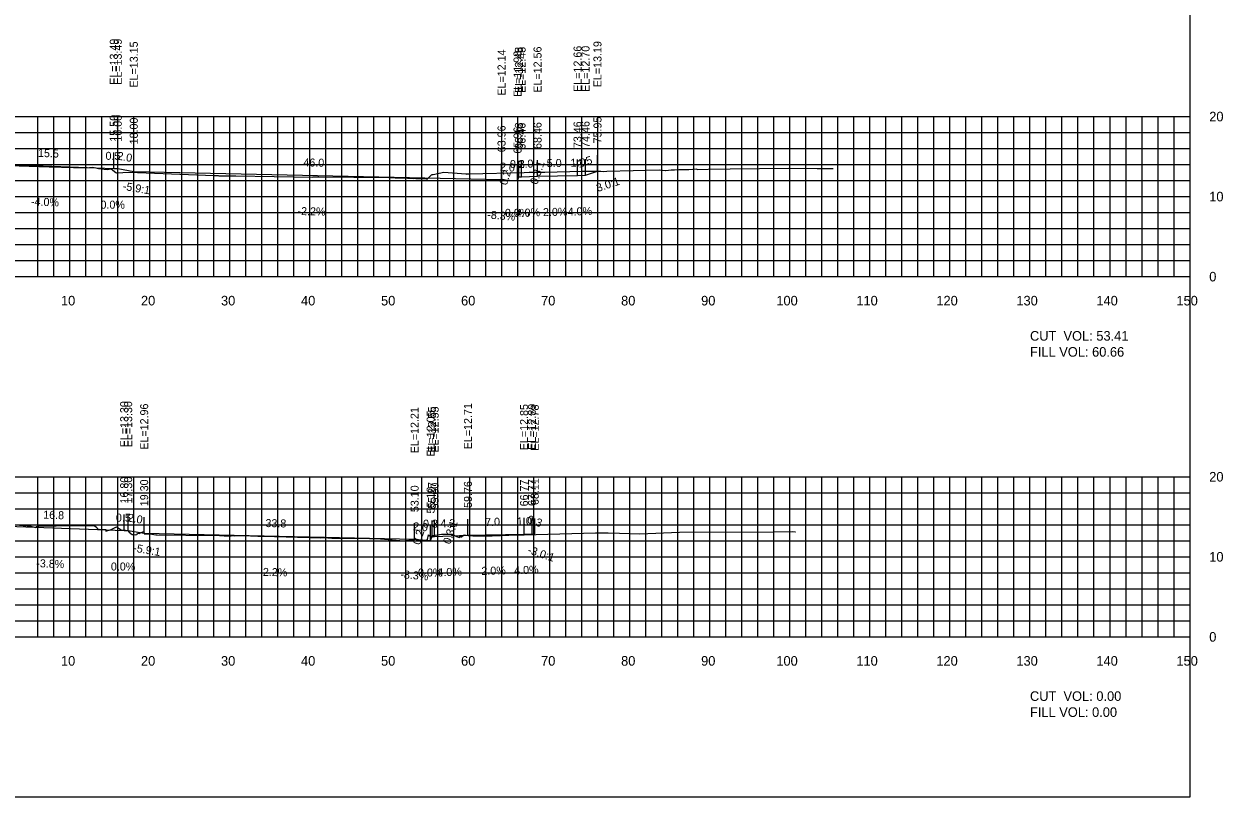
# Model space of a CAD drawing. Extents: x 1797419 to 1809236, y 248759 to 251512.
# Drawn here: x 1802295.3 to 1802445.1, y 250417.3 to 250513.8 of the extents above; entities that cross this region are included whole.
import ezdxf

# ---------------------------------------------------------------- set-up
doc = ezdxf.new("R2010")
doc.units = 0
for name, color, linetype in [('10', 7, 'Continuous'), ('3', 7, 'Continuous'), ('31', 7, 'Continuous'), ('4', 7, 'Continuous'), ('60', 7, 'Continuous'), ('ANNO-TXT', 7, 'Continuous'), ('CL-CNST', 7, 'Continuous'), ('Level 62', 7, 'Continuous'), ('M-ROADS', 7, 'Continuous')]:
    doc.layers.add(name, color=color, linetype=linetype)

msp = doc.modelspace()

# ---------------------------------------------------------------- linework, layer by layer
for p, q in [((1802306.5, 250495.75), (1802306.5, 250497.75)), ((1802307, 250495.75), (1802307, 250497.75)), ((1802309, 250495.41), (1802309, 250497.41)), ((1802366.95, 250495.45), (1802366.95, 250497.45)), ((1802354.96, 250494.4), (1802354.96, 250496.4)), ((1802356.96, 250494.23), (1802356.96, 250496.23)), ((1802357.13, 250494.73), (1802357.13, 250496.73)), ((1802357.46, 250494.73), (1802357.46, 250496.73)), ((1802359.46, 250494.81), (1802359.46, 250496.81)), ((1802364.46, 250494.91), (1802364.46, 250496.91)), ((1802365.46, 250494.95), (1802365.46, 250496.95)), ((1802307.8, 250450.55), (1802307.8, 250452.55)), ((1802308.3, 250450.55), (1802308.3, 250452.55)), ((1802310.3, 250450.21), (1802310.3, 250452.21)), ((1802344.1, 250449.47), (1802344.1, 250451.47)), ((1802346.1, 250449.3), (1802346.1, 250451.3)), ((1802346.27, 250449.8), (1802346.27, 250451.8)), ((1802346.6, 250449.8), (1802346.6, 250451.8)), ((1802350.76, 250449.97), (1802350.76, 250451.97)), ((1802357.77, 250450.11), (1802357.77, 250452.11)), ((1802358.77, 250450.15), (1802358.77, 250452.15)), ((1802359.11, 250450.03), (1802359.11, 250452.03))]:
    msp.add_line(p, q)
msp.add_lwpolyline([(1802141, 250417.26), (1802441, 250417.26), (1802441, 250607.26), (1802141, 250607.26)], close=True)
at = {"layer": '60'}
for p, q in [((1802441, 250482.26), (1802441, 250502.26)), ((1802441.06, 250502.26), (1802441, 250502.26)), ((1802441.06, 250492.26), (1802441, 250492.26)), ((1802141, 250482.26), (1802441, 250482.26)), ((1802301, 250482.2), (1802301, 250482.26)), ((1802311, 250482.2), (1802311, 250482.26)), ((1802321, 250482.2), (1802321, 250482.26)), ((1802331, 250482.2), (1802331, 250482.26)), ((1802341, 250482.2), (1802341, 250482.26)), ((1802351, 250482.2), (1802351, 250482.26)), ((1802361, 250482.2), (1802361, 250482.26)), ((1802371, 250482.2), (1802371, 250482.26)), ((1802381, 250482.2), (1802381, 250482.26)), ((1802391, 250482.2), (1802391, 250482.26)), ((1802401, 250482.2), (1802401, 250482.26)), ((1802411, 250482.2), (1802411, 250482.26)), ((1802421, 250482.2), (1802421, 250482.26)), ((1802431, 250482.2), (1802431, 250482.26)), ((1802441, 250482.2), (1802441, 250482.26)), ((1802441.06, 250482.26), (1802441, 250482.26)), ((1802441, 250437.26), (1802441, 250457.26)), ((1802441.06, 250457.26), (1802441, 250457.26)), ((1802441.06, 250447.26), (1802441, 250447.26)), ((1802141, 250437.26), (1802441, 250437.26)), ((1802301, 250437.2), (1802301, 250437.26)), ((1802311, 250437.2), (1802311, 250437.26)), ((1802321, 250437.2), (1802321, 250437.26)), ((1802331, 250437.2), (1802331, 250437.26)), ((1802341, 250437.2), (1802341, 250437.26)), ((1802351, 250437.2), (1802351, 250437.26)), ((1802361, 250437.2), (1802361, 250437.26)), ((1802371, 250437.2), (1802371, 250437.26)), ((1802381, 250437.2), (1802381, 250437.26)), ((1802391, 250437.2), (1802391, 250437.26)), ((1802401, 250437.2), (1802401, 250437.26)), ((1802411, 250437.2), (1802411, 250437.26)), ((1802421, 250437.2), (1802421, 250437.26)), ((1802431, 250437.2), (1802431, 250437.26)), ((1802441, 250437.2), (1802441, 250437.26)), ((1802441.06, 250437.26), (1802441, 250437.26))]:
    msp.add_line(p, q, dxfattribs=at)
at = {"layer": 'CL-CNST'}
for points in [[(1802224.44, 250495.19), (1802224.5, 250495.21), (1802225.5, 250495.17), (1802232.5, 250495.03), (1802234.5, 250494.95), (1802234.83, 250494.95), (1802235, 250494.45), (1802237, 250494.62), (1802273, 250495.41), (1802275, 250495.75), (1802275.5, 250495.75), (1802291, 250496.37), (1802306.5, 250495.75), (1802307, 250495.75), (1802309, 250495.41), (1802354.96, 250494.4), (1802356.96, 250494.23), (1802357.13, 250494.73), (1802357.46, 250494.73), (1802359.46, 250494.81), (1802364.46, 250494.91), (1802365.46, 250494.95), (1802366.95, 250495.45)], [(1802217.9, 250451.88), (1802223.17, 250450.12), (1802224.17, 250450.08), (1802231.06, 250449.94), (1802234.91, 250449.79), (1802235.24, 250449.79), (1802235.41, 250449.29), (1802237.41, 250449.46), (1802273.41, 250450.25), (1802275.41, 250450.59), (1802275.91, 250450.59), (1802291, 250451.19), (1802307.8, 250450.55), (1802308.3, 250450.55), (1802310.3, 250450.21), (1802344.1, 250449.47), (1802346.1, 250449.3), (1802346.27, 250449.8), (1802346.6, 250449.8), (1802350.76, 250449.97), (1802357.77, 250450.11), (1802358.77, 250450.15), (1802359.11, 250450.03)]]:
    msp.add_lwpolyline(points, dxfattribs=at)
at = {"layer": 'Level 62'}
for p, q in [((1802141, 250502.26), (1802441, 250502.26)), ((1802297, 250482.26), (1802297, 250502.26)), ((1802299, 250482.26), (1802299, 250502.26)), ((1802301, 250482.26), (1802301, 250502.26)), ((1802303, 250482.26), (1802303, 250502.26)), ((1802305, 250482.26), (1802305, 250502.26)), ((1802307, 250482.26), (1802307, 250502.26)), ((1802309, 250482.26), (1802309, 250502.26)), ((1802311, 250482.26), (1802311, 250502.26)), ((1802313, 250482.26), (1802313, 250502.26)), ((1802315, 250482.26), (1802315, 250502.26)), ((1802317, 250482.26), (1802317, 250502.26)), ((1802319, 250482.26), (1802319, 250502.26)), ((1802321, 250482.26), (1802321, 250502.26)), ((1802323, 250482.26), (1802323, 250502.26)), ((1802325, 250482.26), (1802325, 250502.26)), ((1802327, 250482.26), (1802327, 250502.26)), ((1802329, 250482.26), (1802329, 250502.26)), ((1802331, 250482.26), (1802331, 250502.26)), ((1802333, 250482.26), (1802333, 250502.26)), ((1802335, 250482.26), (1802335, 250502.26)), ((1802337, 250482.26), (1802337, 250502.26)), ((1802339, 250482.26), (1802339, 250502.26)), ((1802341, 250482.26), (1802341, 250502.26)), ((1802343, 250482.26), (1802343, 250502.26)), ((1802345, 250482.26), (1802345, 250502.26)), ((1802347, 250482.26), (1802347, 250502.26)), ((1802349, 250482.26), (1802349, 250502.26)), ((1802351, 250482.26), (1802351, 250502.26)), ((1802353, 250482.26), (1802353, 250502.26)), ((1802355, 250482.26), (1802355, 250502.26)), ((1802357, 250482.26), (1802357, 250502.26)), ((1802359, 250482.26), (1802359, 250502.26)), ((1802361, 250482.26), (1802361, 250502.26)), ((1802363, 250482.26), (1802363, 250502.26)), ((1802365, 250482.26), (1802365, 250502.26)), ((1802367, 250482.26), (1802367, 250502.26)), ((1802369, 250482.26), (1802369, 250502.26)), ((1802371, 250482.26), (1802371, 250502.26)), ((1802373, 250482.26), (1802373, 250502.26)), ((1802375, 250482.26), (1802375, 250502.26)), ((1802377, 250482.26), (1802377, 250502.26)), ((1802379, 250482.26), (1802379, 250502.26)), ((1802381, 250482.26), (1802381, 250502.26)), ((1802383, 250482.26), (1802383, 250502.26)), ((1802385, 250482.26), (1802385, 250502.26)), ((1802387, 250482.26), (1802387, 250502.26)), ((1802389, 250482.26), (1802389, 250502.26)), ((1802391, 250482.26), (1802391, 250502.26)), ((1802393, 250482.26), (1802393, 250502.26)), ((1802395, 250482.26), (1802395, 250502.26)), ((1802397, 250482.26), (1802397, 250502.26)), ((1802399, 250482.26), (1802399, 250502.26)), ((1802401, 250482.26), (1802401, 250502.26)), ((1802403, 250482.26), (1802403, 250502.26)), ((1802405, 250482.26), (1802405, 250502.26)), ((1802407, 250482.26), (1802407, 250502.26)), ((1802409, 250482.26), (1802409, 250502.26)), ((1802411, 250482.26), (1802411, 250502.26)), ((1802413, 250482.26), (1802413, 250502.26)), ((1802415, 250482.26), (1802415, 250502.26)), ((1802417, 250482.26), (1802417, 250502.26)), ((1802419, 250482.26), (1802419, 250502.26)), ((1802421, 250482.26), (1802421, 250502.26)), ((1802423, 250482.26), (1802423, 250502.26)), ((1802425, 250482.26), (1802425, 250502.26)), ((1802427, 250482.26), (1802427, 250502.26)), ((1802429, 250482.26), (1802429, 250502.26)), ((1802431, 250482.26), (1802431, 250502.26)), ((1802433, 250482.26), (1802433, 250502.26)), ((1802435, 250482.26), (1802435, 250502.26)), ((1802437, 250482.26), (1802437, 250502.26)), ((1802439, 250482.26), (1802439, 250502.26)), ((1802441, 250482.26), (1802441, 250502.26)), ((1802141, 250500.26), (1802441, 250500.26)), ((1802141, 250498.26), (1802441, 250498.26)), ((1802141, 250496.26), (1802441, 250496.26)), ((1802141, 250494.26), (1802441, 250494.26)), ((1802141, 250492.26), (1802441, 250492.26)), ((1802141, 250490.26), (1802441, 250490.26)), ((1802141, 250488.26), (1802441, 250488.26)), ((1802141, 250486.26), (1802441, 250486.26)), ((1802141, 250484.26), (1802441, 250484.26)), ((1802141, 250482.26), (1802441, 250482.26)), ((1802141, 250457.26), (1802441, 250457.26)), ((1802297, 250437.26), (1802297, 250457.26)), ((1802299, 250437.26), (1802299, 250457.26)), ((1802301, 250437.26), (1802301, 250457.26)), ((1802303, 250437.26), (1802303, 250457.26)), ((1802305, 250437.26), (1802305, 250457.26)), ((1802307, 250437.26), (1802307, 250457.26)), ((1802309, 250437.26), (1802309, 250457.26)), ((1802311, 250437.26), (1802311, 250457.26)), ((1802313, 250437.26), (1802313, 250457.26)), ((1802315, 250437.26), (1802315, 250457.26)), ((1802317, 250437.26), (1802317, 250457.26)), ((1802319, 250437.26), (1802319, 250457.26)), ((1802321, 250437.26), (1802321, 250457.26)), ((1802323, 250437.26), (1802323, 250457.26)), ((1802325, 250437.26), (1802325, 250457.26)), ((1802327, 250437.26), (1802327, 250457.26)), ((1802329, 250437.26), (1802329, 250457.26)), ((1802331, 250437.26), (1802331, 250457.26)), ((1802333, 250437.26), (1802333, 250457.26)), ((1802335, 250437.26), (1802335, 250457.26)), ((1802337, 250437.26), (1802337, 250457.26)), ((1802339, 250437.26), (1802339, 250457.26)), ((1802341, 250437.26), (1802341, 250457.26)), ((1802343, 250437.26), (1802343, 250457.26)), ((1802345, 250437.26), (1802345, 250457.26)), ((1802347, 250437.26), (1802347, 250457.26)), ((1802349, 250437.26), (1802349, 250457.26)), ((1802351, 250437.26), (1802351, 250457.26)), ((1802353, 250437.26), (1802353, 250457.26)), ((1802355, 250437.26), (1802355, 250457.26)), ((1802357, 250437.26), (1802357, 250457.26)), ((1802359, 250437.26), (1802359, 250457.26)), ((1802361, 250437.26), (1802361, 250457.26)), ((1802363, 250437.26), (1802363, 250457.26)), ((1802365, 250437.26), (1802365, 250457.26)), ((1802367, 250437.26), (1802367, 250457.26)), ((1802369, 250437.26), (1802369, 250457.26)), ((1802371, 250437.26), (1802371, 250457.26)), ((1802373, 250437.26), (1802373, 250457.26)), ((1802375, 250437.26), (1802375, 250457.26)), ((1802377, 250437.26), (1802377, 250457.26)), ((1802379, 250437.26), (1802379, 250457.26)), ((1802381, 250437.26), (1802381, 250457.26)), ((1802383, 250437.26), (1802383, 250457.26)), ((1802385, 250437.26), (1802385, 250457.26)), ((1802387, 250437.26), (1802387, 250457.26)), ((1802389, 250437.26), (1802389, 250457.26)), ((1802391, 250437.26), (1802391, 250457.26)), ((1802393, 250437.26), (1802393, 250457.26)), ((1802395, 250437.26), (1802395, 250457.26)), ((1802397, 250437.26), (1802397, 250457.26)), ((1802399, 250437.26), (1802399, 250457.26)), ((1802401, 250437.26), (1802401, 250457.26)), ((1802403, 250437.26), (1802403, 250457.26)), ((1802405, 250437.26), (1802405, 250457.26)), ((1802407, 250437.26), (1802407, 250457.26)), ((1802409, 250437.26), (1802409, 250457.26)), ((1802411, 250437.26), (1802411, 250457.26)), ((1802413, 250437.26), (1802413, 250457.26)), ((1802415, 250437.26), (1802415, 250457.26)), ((1802417, 250437.26), (1802417, 250457.26)), ((1802419, 250437.26), (1802419, 250457.26)), ((1802421, 250437.26), (1802421, 250457.26)), ((1802423, 250437.26), (1802423, 250457.26)), ((1802425, 250437.26), (1802425, 250457.26)), ((1802427, 250437.26), (1802427, 250457.26)), ((1802429, 250437.26), (1802429, 250457.26)), ((1802431, 250437.26), (1802431, 250457.26)), ((1802433, 250437.26), (1802433, 250457.26)), ((1802435, 250437.26), (1802435, 250457.26)), ((1802437, 250437.26), (1802437, 250457.26)), ((1802439, 250437.26), (1802439, 250457.26)), ((1802441, 250437.26), (1802441, 250457.26)), ((1802141, 250455.26), (1802441, 250455.26)), ((1802141, 250453.26), (1802441, 250453.26)), ((1802141, 250451.26), (1802441, 250451.26)), ((1802141, 250449.26), (1802441, 250449.26)), ((1802141, 250447.26), (1802441, 250447.26)), ((1802141, 250445.26), (1802441, 250445.26)), ((1802141, 250443.26), (1802441, 250443.26)), ((1802141, 250441.26), (1802441, 250441.26)), ((1802141, 250439.26), (1802441, 250439.26)), ((1802141, 250437.26), (1802441, 250437.26))]:
    msp.add_line(p, q, dxfattribs=at)
at = {"layer": 'M-ROADS'}
for points in [[(1802289.61, 250496.27), (1802298.41, 250495.99), (1802303.01, 250495.86), (1802303.9, 250495.93), (1802304.58, 250495.77), (1802305.68, 250495.63), (1802306.19, 250495.73), (1802306.76, 250495.28), (1802306.82, 250495.23), (1802306.86, 250495.23), (1802308.43, 250495.29), (1802318.99, 250494.9), (1802319.55, 250494.88), (1802319.64, 250494.87), (1802321.77, 250494.84), (1802331.32, 250494.7), (1802331.4, 250494.71), (1802332.11, 250494.72), (1802340.88, 250494.63), (1802341.66, 250494.59), (1802341.81, 250494.61), (1802342.4, 250494.61), (1802343.96, 250494.53), (1802344.21, 250494.55), (1802344.25, 250494.53), (1802344.45, 250494.53), (1802344.48, 250494.53), (1802345.52, 250494.46), (1802345.65, 250494.43), (1802346.07, 250494.86), (1802346.22, 250494.96), (1802346.29, 250495), (1802346.43, 250495.01), (1802347.73, 250495.3), (1802350.51, 250495.11), (1802350.54, 250495.07), (1802350.55, 250495.1), (1802350.56, 250495.1), (1802350.57, 250495.07), (1802350.66, 250495.1), (1802350.7, 250495.1), (1802350.92, 250495.1), (1802357.78, 250495.26), (1802358.41, 250495.29), (1802358.8, 250495.29), (1802360.12, 250495.3), (1802360.39, 250495.3), (1802365.02, 250495.43), (1802366.36, 250495.44), (1802367.38, 250495.45), (1802367.69, 250495.4), (1802368.11, 250495.44), (1802374.69, 250495.6), (1802375.46, 250495.5), (1802375.49, 250495.52), (1802376.17, 250495.59), (1802376.35, 250495.6), (1802376.58, 250495.61), (1802377.13, 250495.66), (1802378.35, 250495.66), (1802379.37, 250495.72), (1802379.4, 250495.63), (1802380.77, 250495.7), (1802383.53, 250495.72), (1802390.87, 250495.79), (1802394.4, 250495.75), (1802396.41, 250495.77)], [(1802293.31, 250451.33), (1802296.13, 250451.07), (1802296.73, 250450.92), (1802296.84, 250451.06), (1802296.98, 250451.07), (1802297.14, 250451.09), (1802301.5, 250451.18), (1802304.04, 250451.15), (1802304.15, 250451.15), (1802304.4, 250450.93), (1802304.45, 250450.76), (1802304.94, 250450.67), (1802305.51, 250450.69), (1802305.52, 250450.46), (1802306.17, 250450.67), (1802306.84, 250451.01), (1802307.43, 250450.65), (1802307.8, 250450.6), (1802307.89, 250450.59), (1802307.97, 250450.58), (1802308.25, 250450.56), (1802308.44, 250450.36), (1802308.8, 250450.05), (1802308.93, 250450.06), (1802309.01, 250450.05), (1802309.25, 250450.01), (1802309.27, 250450.01), (1802309.29, 250450.01), (1802309.35, 250450.08), (1802309.36, 250450.09), (1802309.38, 250450.07), (1802309.58, 250450.27), (1802309.67, 250450.19), (1802309.93, 250450.29), (1802310.24, 250450.43), (1802310.3, 250450.12), (1802311.27, 250450.08), (1802311.77, 250450.01), (1802311.92, 250449.99), (1802319.06, 250449.92), (1802319.66, 250449.95), (1802319.7, 250449.91), (1802320.3, 250449.88), (1802321.19, 250449.89), (1802321.41, 250449.91), (1802321.48, 250449.91), (1802321.54, 250449.9), (1802321.65, 250449.91), (1802322.6, 250449.91), (1802323.58, 250449.87), (1802324.51, 250449.85), (1802325.12, 250449.82), (1802332.37, 250449.65), (1802332.8, 250449.67), (1802333.26, 250449.65), (1802333.74, 250449.58), (1802334.86, 250449.56), (1802334.97, 250449.6), (1802335.22, 250449.59), (1802335.76, 250449.58), (1802336.41, 250449.57), (1802337.03, 250449.57), (1802339.83, 250449.49), (1802342.73, 250449.25), (1802343.37, 250449.35), (1802343.55, 250449.35), (1802343.71, 250449.35), (1802344.1, 250449.41), (1802344.1, 250449.62), (1802344.39, 250449.34), (1802344.39, 250449.39), (1802344.47, 250449.37), (1802344.55, 250449.34), (1802345.42, 250449.24), (1802345.52, 250449.24), (1802345.54, 250449.24), (1802345.57, 250449.29), (1802345.58, 250449.32), (1802345.61, 250449.29), (1802345.71, 250449.44), (1802345.84, 250450.01), (1802346.11, 250449.76), (1802346.29, 250449.91), (1802346.67, 250449.96), (1802347.44, 250450.08), (1802348.78, 250450.08), (1802349.35, 250449.79), (1802349.71, 250449.66), (1802349.8, 250449.88), (1802349.8, 250449.95), (1802349.86, 250449.72), (1802350.29, 250450), (1802350.78, 250449.92), (1802351.39, 250449.9), (1802353.77, 250449.9), (1802355.89, 250449.97), (1802357.77, 250450), (1802366.72, 250450.25), (1802368.27, 250450.24), (1802369.7, 250450.23), (1802372.24, 250450.15), (1802377.18, 250450.33), (1802389.04, 250450.38), (1802391.33, 250450.43), (1802391.67, 250450.39), (1802391.71, 250450.39)]]:
    msp.add_lwpolyline(points, dxfattribs=at)

# ---------------------------------------------------------------- texts
for s, rotation, p in [('0.3:1', 71.5647, (1802359.42, 250493.69)), ('3.0:1', 18.4349, (1802367, 250492.83)), ('-5.9:1', 350.352, (1802307.58, 250493.11)), ('0.3:1', 71.5647, (1802348.56, 250448.76)), ('-5.9:1', 350.352, (1802308.88, 250447.92)), ('-3.0:1', 341.5651, (1802358.15, 250447.72))]:
    msp.add_text(s, height=1, rotation=rotation).set_placement(p)
at = {"layer": '10'}
for s, p in [('10', (1802299.9, 250478.66)), ('20', (1802309.9, 250478.66)), ('30', (1802319.9, 250478.66)), ('40', (1802329.9, 250478.66)), ('50', (1802339.9, 250478.66)), ('60', (1802349.9, 250478.66)), ('70', (1802359.9, 250478.66)), ('80', (1802369.9, 250478.66)), ('90', (1802379.9, 250478.66)), ('100', (1802389.3, 250478.66)), ('110', (1802399.3, 250478.66)), ('120', (1802409.3, 250478.66)), ('130', (1802419.3, 250478.66)), ('140', (1802429.3, 250478.66)), ('150', (1802439.3, 250478.66)), ('10', (1802299.9, 250433.66)), ('20', (1802309.9, 250433.66)), ('30', (1802319.9, 250433.66)), ('40', (1802329.9, 250433.66)), ('50', (1802339.9, 250433.66)), ('60', (1802349.9, 250433.66)), ('70', (1802359.9, 250433.66)), ('80', (1802369.9, 250433.66)), ('90', (1802379.9, 250433.66)), ('100', (1802389.3, 250433.66)), ('110', (1802399.3, 250433.66)), ('120', (1802409.3, 250433.66)), ('130', (1802419.3, 250433.66)), ('140', (1802429.3, 250433.66)), ('150', (1802439.3, 250433.66))]:
    msp.add_text(s, height=1.2, dxfattribs=at).set_placement(p)
at = {"layer": '3'}
for s, p in [('EL=13.49', (1802307, 250506.22)), ('EL=13.49', (1802307.5, 250506.22)), ('EL=13.15', (1802309.5, 250505.88)), ('EL=12.48', (1802357.63, 250505.2)), ('EL=12.48', (1802357.96, 250505.2)), ('EL=12.56', (1802359.96, 250505.24)), ('EL=12.66', (1802364.96, 250505.34)), ('EL=12.70', (1802365.96, 250505.34)), ('EL=13.19', (1802367.45, 250505.92)), ('EL=12.14', (1802355.46, 250504.87)), ('EL=11.98', (1802357.46, 250504.7)), ('15.50', (1802307, 250499.12)), ('16.00', (1802307.5, 250499.12)), ('18.00', (1802309.5, 250498.78)), ('75.95', (1802367.45, 250498.9)), ('63.96', (1802355.46, 250497.8)), ('65.96', (1802357.46, 250497.63)), ('66.13', (1802357.63, 250498.18)), ('66.46', (1802357.96, 250498.13)), ('68.46', (1802359.96, 250498.21)), ('73.46', (1802364.96, 250498.31)), ('74.46', (1802365.96, 250498.35)), ('EL=13.30', (1802308.3, 250460.94)), ('EL=13.30', (1802308.8, 250460.94)), ('EL=12.96', (1802310.8, 250460.64)), ('EL=12.21', (1802344.6, 250460.19)), ('EL=12.55', (1802346.77, 250460.27)), ('EL=12.55', (1802347.1, 250460.27)), ('EL=12.71', (1802351.26, 250460.69)), ('EL=12.85', (1802358.27, 250460.58)), ('EL=12.89', (1802359.27, 250460.62)), ('EL=12.78', (1802359.61, 250460.51)), ('EL=12.05', (1802346.6, 250459.77)), ('16.80', (1802308.3, 250453.92)), ('17.30', (1802308.8, 250453.92)), ('68.11', (1802359.61, 250453.73)), ('19.30', (1802310.8, 250453.58)), ('53.10', (1802344.6, 250452.84)), ('55.10', (1802346.6, 250452.67)), ('55.27', (1802346.77, 250453.25)), ('55.60', (1802347.1, 250453.17)), ('59.76', (1802351.26, 250453.37)), ('66.77', (1802358.27, 250453.56)), ('67.77', (1802359.27, 250453.6))]:
    msp.add_text(s, height=1, rotation=90, dxfattribs=at).set_placement(p)
at = {"layer": '31'}
for s, p in [('20', (1802443.4, 250501.66)), ('10', (1802443.4, 250491.66)), ('0', (1802443.4, 250481.66)), ('20', (1802443.4, 250456.66)), ('10', (1802443.4, 250446.66)), ('0', (1802443.4, 250436.66))]:
    msp.add_text(s, height=1.2, dxfattribs=at).set_placement(p)
at = {"layer": '4'}
for s, rotation, p in [('15.5', 357.7094, (1802297.02, 250497.23)), ('2.0', 350.352, (1802306.88, 250496.89)), ('46.0', 358.7397, (1802330.19, 250496.04)), ('2.0', 355.2364, (1802354.74, 250495.52)), ('2.0', 2.2906, (1802357.1, 250495.82)), ('5.0', 1.1458, (1802360.62, 250495.93)), ('1.0', 2.2906, (1802363.6, 250495.98)), ('1.5', 18.4349, (1802364.64, 250495.84)), ('0.2', 71.5647, (1802355.6, 250493.61)), ('-4.0%', 357.7094, (1802296.14, 250491.16)), ('-2.2%', 358.7397, (1802329.46, 250489.96)), ('-8.3%', 355.2364, (1802353.15, 250489.53)), ('4.0%', 2.2906, (1802356.75, 250489.7)), ('2.0%', 1.1458, (1802360.15, 250489.82)), ('4.0%', 2.2906, (1802363.25, 250489.86)), ('16.8', 357.814, (1802297.67, 250452.04)), ('2.0', 350.352, (1802308.18, 250451.69)), ('0.3', 341.5651, (1802358.07, 250451.54)), ('33.8', 358.7397, (1802325.45, 250450.98)), ('2.0', 355.2364, (1802343.87, 250450.59)), ('4.2', 2.2906, (1802347.35, 250450.93)), ('7.0', 1.1458, (1802352.92, 250451.11)), ('1.0', 2.2906, (1802356.9, 250451.17)), ('0.2', 71.5647, (1802344.74, 250448.68)), ('-3.8%', 357.814, (1802296.8, 250445.97)), ('-2.2%', 358.7397, (1802324.68, 250444.89)), ('-8.3%', 355.2364, (1802342.29, 250444.6)), ('4.0%', 2.2906, (1802346.97, 250444.81)), ('2.0%', 1.1458, (1802352.45, 250445)), ('4.0%', 2.2906, (1802356.56, 250445.06))]:
    msp.add_text(s, height=1, rotation=rotation, dxfattribs=at).set_placement(p)
for s, p in [('0.5', (1802305.47, 250496.85)), ('0.3', (1802356.01, 250495.83)), ('0.0%', (1802304.84, 250490.75)), ('0.0%', (1802355.38, 250489.73)), ('0.5', (1802306.77, 250451.65)), ('0.3', (1802345.15, 250450.9)), ('0.0%', (1802306.14, 250445.55)), ('0.0%', (1802344.52, 250444.8))]:
    msp.add_text(s, height=1, dxfattribs=at).set_placement(p)
at = {"layer": 'ANNO-TXT'}
for s, p in [('CUT  VOL: 53.41', (1802421, 250474.26)), ('FILL VOL: 60.66', (1802421, 250472.26)), ('CUT  VOL: 0.00', (1802421, 250429.26)), ('FILL VOL: 0.00', (1802421, 250427.26))]:
    msp.add_text(s, height=1.2, dxfattribs=at).set_placement(p)

doc.saveas('drawing.dxf')
